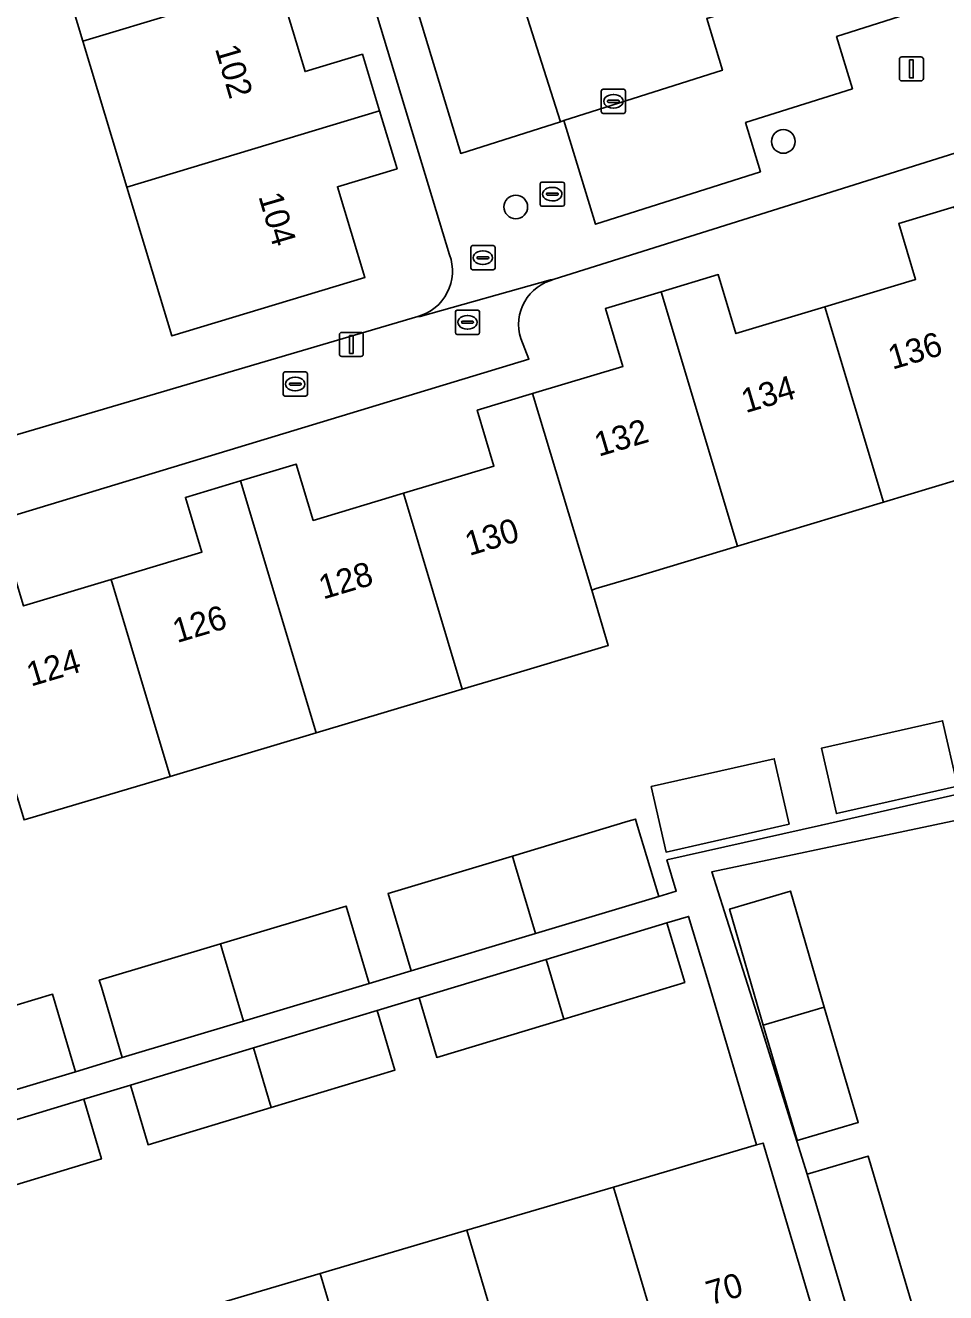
# Model space of a CAD drawing. Extents: x 158086 to 159499, y 382904 to 383981.
# Drawn here: x 159000.9 to 159039, y 383286 to 383338.4 of the extents above; entities that cross this region are included whole.
import ezdxf

# ---------------------------------------------------------------- set-up
doc = ezdxf.new("R2010")
doc.units = 0
for name, color, linetype in [('IMGEO_Boom', 7, 'Continuous'), ('IMGEO_Brandkraan', 7, 'Continuous'), ('IMGEO_Erf', 7, 'Continuous'), ('IMGEO_Kolk', 7, 'Continuous'), ('IMGEO_Lichtmast', 7, 'Continuous'), ('IMGEO_Pand', 7, 'Continuous'), ('IMGEO_Pand_nummerreeks', 7, 'Continuous'), ('IMGEO_Parkeervlak_open', 7, 'Continuous'), ('IMGEO_Rijbaan_lokaal_open', 7, 'Continuous'), ('IMGEO_Rioolput', 7, 'Continuous'), ('IMGEO_Voetpad_open', 7, 'Continuous')]:
    doc.layers.add(name, color=color, linetype=linetype)

msp = doc.modelspace()

# ---------------------------------------------------------------- linework, layer by layer
at = {"layer": 'IMGEO_Boom'}
for centre in [(159032.265, 383333.569), (159021.205, 383330.86)]:
    msp.add_circle(centre, 0.489, dxfattribs=at)
at = {"layer": 'IMGEO_Brandkraan'}
for p, q in [((159019.344, 383328.333), (159019.344, 383329.185)), ((159019.419, 383329.259), (159020.271, 383329.259)), ((159019.832, 383329.039), (159019.857, 383329.039)), ((159020.345, 383329.185), (159020.345, 383328.333)), ((159019.603, 383328.753), (159019.603, 383328.765)), ((159020.041, 383328.716), (159019.643, 383328.716)), ((159019.646, 383328.802), (159020.044, 383328.802)), ((159019.855, 383328.479), (159019.83, 383328.479)), ((159020.087, 383328.765), (159020.087, 383328.753)), ((159020.271, 383328.259), (159019.419, 383328.259))]:
    msp.add_line(p, q, dxfattribs=at)
for points in [[(159019.344, 383328.333), (159019.344, 383329.185)], [(159019.419, 383329.259), (159020.271, 383329.259)], [(159020.345, 383329.185), (159020.345, 383328.333)], [(159020.271, 383328.259), (159019.419, 383328.259)]]:
    msp.add_lwpolyline(points, dxfattribs=at)
for centre, radius, start, end in [((159019.421, 383329.183), 0.0765, 91.552, 178.448), ((159019.421, 383329.183), 0.0765, 91.552, 178.448), ((159020.269, 383329.183), 0.0765, 1.552, 88.448), ((159020.269, 383329.183), 0.0765, 1.552, 88.448), ((159019.643, 383328.762), 0.0403, 85.8775, 175.7526), ((159019.64, 383328.752), 0.0366, 178.938, 274.7102), ((159020.044, 383328.759), 0.043, 264.8664, 352.4533), ((159020.048, 383328.764), 0.0386, 1.7309, 96.639), ((159019.421, 383328.335), 0.0765, 181.552, 268.448), ((159019.421, 383328.335), 0.0765, 181.552, 268.448), ((159020.269, 383328.335), 0.0765, 271.552, 358.448), ((159020.269, 383328.335), 0.0765, 271.552, 358.448)]:
    msp.add_arc(centre, radius, start, end, dxfattribs=at)
for centre, major_axis, ratio, start_param, end_param in [((159019.831, 383328.759), (-0.387, 0.002), 0.722429, 4.712389, 7.853982), ((159019.856, 383328.759), (-0.39, 0.002), 0.717154, 1.570796, 4.712389)]:
    msp.add_ellipse(centre, major_axis=major_axis, ratio=ratio, start_param=start_param, end_param=end_param, dxfattribs=at)
at = {"layer": 'IMGEO_Erf'}
for points in [[(159018.469, 383328.884), (159013.198, 383346.277)], [(159011.377, 383340.154), (159012.492, 383336.455), (159014.866, 383337.171), (159015.571, 383334.833), (159016.294, 383332.437), (159013.833, 383331.695), (159014.967, 383327.936), (159006.983, 383325.528), (159005.539, 383330.315), (159005.128, 383331.678), (159003.306, 383337.717), (159001.485, 383343.755)], [(159043.991, 383334.543), (159022.796, 383327.867)], [(159000.857, 383314.36), (159004.471, 383315.449), (159008.228, 383316.58), (159007.546, 383318.846), (159009.825, 383319.533), (159012.13, 383320.227), (159012.831, 383317.898), (159016.559, 383319.02), (159020.303, 383320.147), (159019.609, 383322.45), (159021.901, 383323.14), (159025.632, 383324.264), (159024.91, 383326.66), (159027.215, 383327.354), (159029.571, 383328.063), (159030.305, 383325.626), (159033.982, 383326.733), (159037.729, 383327.862), (159037.034, 383330.17), (159039.322, 383330.859)], [(159000, 383321.274), (159017.16, 383326.327)], [(159021.407, 383325.422), (159021.744, 383324.56), (159000, 383317.964)], [(159042.442, 383320.47), (159036.408, 383318.653), (159030.375, 383316.836), (159026.122, 383315.556), (159024.532, 383315.077), (159024.341, 383315.019), (159025.029, 383312.729), (159020.433, 383311.35), (159018.99, 383310.923), (159012.953, 383309.118), (159006.914, 383307.315), (159000.876, 383305.514)], [(158996.924, 383296.759), (159002.055, 383298.302), (159003.004, 383295.101), (159004.937, 383295.683), (159004.075, 383298.591), (159003.988, 383298.883), (159008.994, 383300.388), (159014.195, 383301.951), (159015.143, 383298.751), (159016.873, 383299.272), (159015.925, 383302.471), (159021.064, 383304.016), (159025.855, 383305.457), (159026.15, 383305.545), (159026.238, 383305.254), (159027.115, 383302.351), (159027.84, 383302.569), (159027.452, 383303.856), (159033.839, 383305.3), (159039.775, 383306.642)], [(159007.057, 383284.969), (159013.121, 383286.757), (159019.186, 383288.544), (159025.25, 383290.331), (159031.154, 383292.072), (159029.163, 383298.825), (159028.346, 383301.526), (159027.447, 383301.254), (159028.192, 383298.792), (159023.191, 383297.28), (159017.935, 383295.69), (159017.204, 383298.155), (159015.475, 383297.631), (159016.205, 383295.167), (159011.087, 383293.619), (159006.004, 383292.081), (159005.274, 383294.545), (159003.342, 383293.96), (159004.072, 383291.497), (158998.984, 383289.958)]]:
    msp.add_lwpolyline(points, dxfattribs=at)
for points in [[(159039.459, 383306.904), (159034.461, 383305.774), (159033.848, 383308.483), (159038.847, 383309.614)], [(159032.505, 383305.331), (159027.416, 383304.18), (159026.803, 383306.89), (159031.892, 383308.041)], [(159044.609, 383293.569), (159043.31, 383299.742), (159041.986, 383306.034), (159037.28, 383305.043), (159029.305, 383303.365), (159029.831, 383301.708), (159031.261, 383297.206), (159033.249, 383290.87), (159035.77, 383291.614), (159037.587, 383285.455), (159037.432, 383285.409), (159035.066, 383284.711), (159035.886, 383282.01), (159035.966, 383281.809), (159046.645, 383284.291), (159057.17, 383286.552), (159055.713, 383293.42), (159053.294, 383292.911), (159054.117, 383289.001), (159045.933, 383287.279), (159044.903, 383292.172)], [(159033.953, 383297.773), (159035.36, 383293.005), (159032.839, 383292.261), (159031.432, 383297.029), (159030.039, 383301.824), (159032.56, 383302.568)]]:
    msp.add_lwpolyline(points, close=True, dxfattribs=at)
for centre, radius, start, end in [((159016.621, 383328.216), 1.965, 285.9178, 19.8639), ((159023.245, 383325.995), 1.925, 103.4784, 197.3199)]:
    msp.add_arc(centre, radius, start, end, dxfattribs=at)
at = {"layer": 'IMGEO_Kolk'}
for p, q in [((159024.814, 383335.728), (159025.666, 383335.728)), ((159024.739, 383334.802), (159024.739, 383335.654)), ((159024.998, 383335.222), (159024.998, 383335.234)), ((159025.436, 383335.185), (159025.038, 383335.185)), ((159025.041, 383335.271), (159025.439, 383335.271)), ((159025.227, 383335.508), (159025.252, 383335.508)), ((159025.482, 383335.234), (159025.482, 383335.222)), ((159025.74, 383335.654), (159025.74, 383334.802)), ((159025.666, 383334.728), (159024.814, 383334.728)), ((159025.25, 383334.948), (159025.225, 383334.948)), ((159011.587, 383323.109), (159011.587, 383323.961)), ((159011.662, 383324.035), (159012.514, 383324.035)), ((159012.075, 383323.815), (159012.1, 383323.815)), ((159012.588, 383323.961), (159012.588, 383323.109)), ((159011.846, 383323.529), (159011.846, 383323.541)), ((159012.284, 383323.492), (159011.886, 383323.492)), ((159011.889, 383323.578), (159012.287, 383323.578)), ((159012.098, 383323.255), (159012.073, 383323.255)), ((159012.33, 383323.541), (159012.33, 383323.529)), ((159012.514, 383323.035), (159011.662, 383323.035))]:
    msp.add_line(p, q, dxfattribs=at)
for points in [[(159024.814, 383335.728), (159025.666, 383335.728)], [(159024.739, 383334.802), (159024.739, 383335.654)], [(159025.74, 383335.654), (159025.74, 383334.802)], [(159025.666, 383334.728), (159024.814, 383334.728)], [(159011.587, 383323.109), (159011.587, 383323.961)], [(159011.662, 383324.035), (159012.514, 383324.035)], [(159012.588, 383323.961), (159012.588, 383323.109)], [(159012.514, 383323.035), (159011.662, 383323.035)]]:
    msp.add_lwpolyline(points, dxfattribs=at)
for centre, radius, start, end in [((159024.816, 383335.652), 0.0765, 91.552, 178.448), ((159024.816, 383335.652), 0.0765, 91.552, 178.448), ((159025.664, 383335.652), 0.0765, 1.552, 88.448), ((159025.664, 383335.652), 0.0765, 1.552, 88.448), ((159025.038, 383335.231), 0.0403, 85.8775, 175.7526), ((159025.035, 383335.221), 0.0366, 178.938, 274.7102), ((159025.439, 383335.228), 0.043, 264.8664, 352.4533), ((159025.443, 383335.233), 0.0386, 1.7309, 96.639), ((159024.816, 383334.804), 0.0765, 181.552, 268.448), ((159024.816, 383334.804), 0.0765, 181.552, 268.448), ((159025.664, 383334.804), 0.0765, 271.552, 358.448), ((159025.664, 383334.804), 0.0765, 271.552, 358.448), ((159011.664, 383323.959), 0.0765, 91.552, 178.448), ((159011.664, 383323.959), 0.0765, 91.552, 178.448), ((159012.512, 383323.959), 0.0765, 1.552, 88.448), ((159012.512, 383323.959), 0.0765, 1.552, 88.448), ((159011.886, 383323.538), 0.0403, 85.8775, 175.7526), ((159011.883, 383323.528), 0.0366, 178.938, 274.7102), ((159012.287, 383323.535), 0.043, 264.8664, 352.4533), ((159012.291, 383323.54), 0.0386, 1.7309, 96.639), ((159011.664, 383323.111), 0.0765, 181.552, 268.448), ((159011.664, 383323.111), 0.0765, 181.552, 268.448), ((159012.512, 383323.111), 0.0765, 271.552, 358.448), ((159012.512, 383323.111), 0.0765, 271.552, 358.448)]:
    msp.add_arc(centre, radius, start, end, dxfattribs=at)
for centre, major_axis, ratio, start_param, end_param in [((159025.226, 383335.228), (-0.387, 0.002), 0.722429, 4.712389, 7.853982), ((159025.251, 383335.228), (-0.39, 0.002), 0.717154, 1.570796, 4.712389), ((159012.074, 383323.535), (-0.387, 0.002), 0.722429, 4.712389, 7.853982), ((159012.099, 383323.535), (-0.39, 0.002), 0.717154, 1.570796, 4.712389)]:
    msp.add_ellipse(centre, major_axis=major_axis, ratio=ratio, start_param=start_param, end_param=end_param, dxfattribs=at)
at = {"layer": 'IMGEO_Lichtmast'}
for p, q in [((159037.062, 383336.168), (159037.062, 383336.968)), ((159037.062, 383336.968), (159037.062, 383336.168)), ((159037.162, 383337.068), (159037.952, 383337.068)), ((159037.952, 383337.068), (159037.162, 383337.068)), ((159038.052, 383336.968), (159038.052, 383336.168)), ((159038.052, 383336.168), (159038.052, 383336.968)), ((159037.952, 383336.068), (159037.162, 383336.068)), ((159037.162, 383336.068), (159037.952, 383336.068)), ((159013.911, 383324.775), (159013.911, 383325.575)), ((159013.911, 383325.575), (159013.911, 383324.775)), ((159014.011, 383325.675), (159014.801, 383325.675)), ((159014.801, 383325.675), (159014.011, 383325.675)), ((159014.901, 383325.575), (159014.901, 383324.775)), ((159014.901, 383324.775), (159014.901, 383325.575)), ((159014.801, 383324.675), (159014.011, 383324.675)), ((159014.011, 383324.675), (159014.801, 383324.675))]:
    msp.add_line(p, q, dxfattribs=at)
for points in [[(159037.482, 383336.943), (159037.632, 383336.943), (159037.632, 383336.193), (159037.482, 383336.193), (159037.482, 383336.943)], [(159014.331, 383325.55), (159014.481, 383325.55), (159014.481, 383324.8), (159014.331, 383324.8), (159014.331, 383325.55)]]:
    msp.add_lwpolyline(points, dxfattribs=at)
for centre, start, end in [((159037.162, 383336.968), 90, 180), ((159037.162, 383336.968), 90, 180), ((159037.952, 383336.968), 0, 90), ((159037.952, 383336.968), 360, 90), ((159037.162, 383336.168), 180, 270), ((159037.162, 383336.168), 180, 270), ((159037.952, 383336.168), 270, 0), ((159037.952, 383336.168), 270, 0), ((159014.011, 383325.575), 90, 180), ((159014.011, 383325.575), 90, 180), ((159014.801, 383325.575), 0, 90), ((159014.801, 383325.575), 360, 90), ((159014.011, 383324.775), 180, 270), ((159014.011, 383324.775), 180, 270), ((159014.801, 383324.775), 270, 0), ((159014.801, 383324.775), 270, 0)]:
    msp.add_arc(centre, 0.1, start, end, dxfattribs=at)
at = {"layer": 'IMGEO_Pand'}
for points in [[(159010.281, 383343.787), (159012.639, 383344.499), (159011.913, 383346.905), (159004.17, 383344.566), (159003.959, 383344.502), (159001.485, 383343.755), (159003.306, 383337.717), (159011.377, 383340.154)], [(159005.128, 383331.678), (159015.571, 383334.833), (159014.866, 383337.171), (159012.492, 383336.455), (159011.377, 383340.154), (159003.306, 383337.717)], [(159005.128, 383331.678), (159005.539, 383330.315), (159006.983, 383325.528), (159014.967, 383327.936), (159013.833, 383331.695), (159016.294, 383332.437), (159015.571, 383334.833)], [(159042.442, 383320.47), (159039.322, 383330.859), (159037.034, 383330.17), (159037.729, 383327.862), (159033.982, 383326.733), (159036.408, 383318.653)], [(159030.375, 383316.836), (159036.408, 383318.653), (159033.982, 383326.733), (159030.305, 383325.626), (159029.571, 383328.063), (159027.215, 383327.354)], [(159027.215, 383327.354), (159024.91, 383326.66), (159025.632, 383324.264), (159021.901, 383323.14), (159024.341, 383315.019), (159024.532, 383315.077), (159026.122, 383315.556), (159030.375, 383316.836)], [(159021.901, 383323.14), (159019.609, 383322.45), (159020.303, 383320.147), (159016.559, 383319.02), (159018.99, 383310.923), (159020.433, 383311.35), (159025.029, 383312.729), (159024.341, 383315.019)], [(159018.99, 383310.923), (159016.559, 383319.02), (159012.831, 383317.898), (159012.13, 383320.227), (159009.825, 383319.533), (159012.953, 383309.118)], [(159004.471, 383315.449), (159006.914, 383307.315), (159012.953, 383309.118), (159009.825, 383319.533), (159007.546, 383318.846), (159008.228, 383316.58)], [(159004.471, 383315.449), (159000.857, 383314.36), (159000.178, 383316.613), (159000, 383316.56), (158997.758, 383315.894), (159000, 383308.43), (159000.876, 383305.514), (159006.914, 383307.315)], [(159039.459, 383306.904), (159038.847, 383309.614), (159033.848, 383308.483), (159034.461, 383305.774)], [(159032.505, 383305.331), (159031.892, 383308.041), (159026.803, 383306.89), (159027.416, 383304.18)], [(159021.064, 383304.016), (159021.151, 383303.725), (159022.023, 383300.82), (159027.115, 383302.351), (159026.238, 383305.254), (159026.15, 383305.545), (159025.855, 383305.457)], [(159021.064, 383304.016), (159015.925, 383302.471), (159016.873, 383299.272), (159022.023, 383300.82), (159021.151, 383303.725)], [(159031.432, 383297.029), (159033.953, 383297.773), (159032.56, 383302.568), (159030.039, 383301.824)], [(159008.994, 383300.388), (159009.082, 383300.096), (159009.955, 383297.192), (159015.143, 383298.751), (159014.195, 383301.951)], [(159027.447, 383301.254), (159022.46, 383299.745), (159023.191, 383297.28), (159028.192, 383298.792)], [(159008.994, 383300.388), (159003.988, 383298.883), (159004.075, 383298.591), (159004.937, 383295.683), (159009.955, 383297.192), (159009.082, 383300.096)], [(159022.46, 383299.745), (159017.204, 383298.155), (159017.935, 383295.69), (159023.191, 383297.28)], [(158996.924, 383296.759), (158997.012, 383296.467), (158997.884, 383293.562), (159003.004, 383295.101), (159002.055, 383298.302)], [(159015.475, 383297.631), (159010.357, 383296.083), (159011.087, 383293.619), (159016.205, 383295.167)], [(159033.953, 383297.773), (159031.432, 383297.029), (159032.839, 383292.261), (159035.36, 383293.005)], [(159010.357, 383296.083), (159005.274, 383294.545), (159006.004, 383292.081), (159011.087, 383293.619)], [(159003.342, 383293.96), (158998.254, 383292.42), (158998.984, 383289.958), (159004.072, 383291.497)], [(159033.072, 383286.614), (159031.43, 383292.153), (159031.154, 383292.072), (159025.25, 383290.331), (159027.623, 383282.323), (159031.138, 383283.365), (159031.831, 383281.03), (159034.494, 383281.82)], [(159033.249, 383290.87), (159033.606, 383289.662), (159035.066, 383284.711), (159037.432, 383285.409), (159037.587, 383285.455), (159035.77, 383291.614)], [(159027.623, 383282.323), (159025.25, 383290.331), (159019.186, 383288.544), (159022.247, 383278.217), (159024.468, 383278.876), (159023.784, 383281.184)], [(159013.121, 383286.757), (159015.511, 383278.694), (159019.106, 383279.76), (159019.781, 383277.486), (159022.247, 383278.217), (159019.186, 383288.544)], [(159007.057, 383284.969), (159010.147, 383274.544), (159012.448, 383275.227), (159011.751, 383277.579), (159015.511, 383278.694), (159013.121, 383286.757)]]:
    msp.add_lwpolyline(points, close=True, dxfattribs=at)
at = {"layer": 'IMGEO_Parkeervlak_open'}
for points in [[(159020.682, 383350.725), (159016.564, 383349.416), (159017.901, 383345.003), (159015.541, 383344.253), (159018.928, 383333.075), (159023.051, 383334.385), (159019.568, 383345.35), (159022.131, 383346.164)], [(159034.468, 383337.908), (159038.766, 383339.273), (159037.526, 383343.364), (159033.139, 383342.034), (159033.737, 383340.06), (159029.096, 383338.653), (159029.745, 383336.511), (159023.197, 383334.431), (159024.496, 383330.145), (159031.319, 383332.314), (159030.703, 383334.346), (159035.122, 383335.75)]]:
    msp.add_lwpolyline(points, close=True, dxfattribs=at)
at = {"layer": 'IMGEO_Rijbaan_lokaal_open'}
msp.add_lwpolyline([(159030.333, 383350.716), (159030.073, 383351.61), (159028.004, 383351.008), (159027.453, 383352.722), (159027.425, 383352.995), (159020.871, 383350.912), (159020.645, 383350.841), (159020.682, 383350.725), (159022.131, 383346.164), (159019.568, 383345.35), (159023.051, 383334.385), (159023.197, 383334.431), (159029.745, 383336.511), (159029.096, 383338.653), (159033.737, 383340.06), (159033.139, 383342.034), (159037.526, 383343.364), (159036.412, 383347.04)], dxfattribs=at)
at = {"layer": 'IMGEO_Rioolput'}
for p, q in [((159022.212, 383330.964), (159022.212, 383331.816)), ((159022.287, 383331.89), (159023.139, 383331.89)), ((159022.7, 383331.67), (159022.725, 383331.67)), ((159023.213, 383331.816), (159023.213, 383330.964)), ((159022.471, 383331.384), (159022.471, 383331.396)), ((159022.909, 383331.347), (159022.511, 383331.347)), ((159022.514, 383331.433), (159022.912, 383331.433)), ((159022.723, 383331.11), (159022.698, 383331.11)), ((159022.955, 383331.396), (159022.955, 383331.384)), ((159023.139, 383330.89), (159022.287, 383330.89)), ((159018.708, 383325.665), (159018.708, 383326.517)), ((159018.783, 383326.591), (159019.635, 383326.591)), ((159019.196, 383326.371), (159019.221, 383326.371)), ((159019.709, 383326.517), (159019.709, 383325.665)), ((159018.967, 383326.085), (159018.967, 383326.097)), ((159019.405, 383326.048), (159019.007, 383326.048)), ((159019.01, 383326.134), (159019.408, 383326.134)), ((159019.219, 383325.811), (159019.194, 383325.811)), ((159019.451, 383326.097), (159019.451, 383326.085)), ((159019.635, 383325.591), (159018.783, 383325.591))]:
    msp.add_line(p, q, dxfattribs=at)
for points in [[(159022.212, 383330.964), (159022.212, 383331.816)], [(159022.287, 383331.89), (159023.139, 383331.89)], [(159023.213, 383331.816), (159023.213, 383330.964)], [(159023.139, 383330.89), (159022.287, 383330.89)], [(159018.708, 383325.665), (159018.708, 383326.517)], [(159018.783, 383326.591), (159019.635, 383326.591)], [(159019.709, 383326.517), (159019.709, 383325.665)], [(159019.635, 383325.591), (159018.783, 383325.591)]]:
    msp.add_lwpolyline(points, dxfattribs=at)
for centre, radius, start, end in [((159022.289, 383331.814), 0.0765, 91.552, 178.448), ((159022.289, 383331.814), 0.0765, 91.552, 178.448), ((159023.137, 383331.814), 0.0765, 1.552, 88.448), ((159023.137, 383331.814), 0.0765, 1.552, 88.448), ((159022.511, 383331.393), 0.0403, 85.8775, 175.7526), ((159022.508, 383331.383), 0.0366, 178.938, 274.7102), ((159022.912, 383331.39), 0.043, 264.8664, 352.4533), ((159022.916, 383331.395), 0.0386, 1.7309, 96.639), ((159022.289, 383330.966), 0.0765, 181.552, 268.448), ((159022.289, 383330.966), 0.0765, 181.552, 268.448), ((159023.137, 383330.966), 0.0765, 271.552, 358.448), ((159023.137, 383330.966), 0.0765, 271.552, 358.448), ((159018.785, 383326.515), 0.0765, 91.552, 178.448), ((159018.785, 383326.515), 0.0765, 91.552, 178.448), ((159019.633, 383326.515), 0.0765, 1.552, 88.448), ((159019.633, 383326.515), 0.0765, 1.552, 88.448), ((159019.007, 383326.094), 0.0403, 85.8775, 175.7526), ((159019.004, 383326.084), 0.0366, 178.938, 274.7102), ((159019.408, 383326.091), 0.043, 264.8664, 352.4533), ((159019.412, 383326.096), 0.0386, 1.7309, 96.639), ((159018.785, 383325.667), 0.0765, 181.552, 268.448), ((159018.785, 383325.667), 0.0765, 181.552, 268.448), ((159019.633, 383325.667), 0.0765, 271.552, 358.448), ((159019.633, 383325.667), 0.0765, 271.552, 358.448)]:
    msp.add_arc(centre, radius, start, end, dxfattribs=at)
for centre, major_axis, ratio, start_param, end_param in [((159022.699, 383331.39), (-0.387, 0.002), 0.722429, 4.712389, 7.853982), ((159022.724, 383331.39), (-0.39, 0.002), 0.717154, 1.570796, 4.712389), ((159019.195, 383326.091), (-0.387, 0.002), 0.722429, 4.712389, 7.853982), ((159019.22, 383326.091), (-0.39, 0.002), 0.717154, 1.570796, 4.712389)]:
    msp.add_ellipse(centre, major_axis=major_axis, ratio=ratio, start_param=start_param, end_param=end_param, dxfattribs=at)
at = {"layer": 'IMGEO_Voetpad_open'}
for points in [[(159032.623, 383350.117), (159033.466, 383350.886), (159036.898, 383348.065), (159036.412, 383347.04), (159037.526, 383343.364), (159038.766, 383339.273), (159034.468, 383337.908), (159035.122, 383335.75), (159030.703, 383334.346), (159031.319, 383332.314), (159024.496, 383330.145), (159023.197, 383334.431), (159023.051, 383334.385), (159018.928, 383333.075), (159015.541, 383344.253), (159017.901, 383345.003), (159016.564, 383349.416), (159020.682, 383350.725), (159020.645, 383350.841), (159019.207, 383355.366), (159019.493, 383355.457), (159026.225, 383357.596)], [(159013.198, 383346.277), (159018.469, 383328.884)], [(159017.16, 383326.327), (159017.249, 383326.334), (159022.637, 383327.847), (159022.796, 383327.867), (159043.991, 383334.543)], [(159022.796, 383327.867), (159022.637, 383327.847), (159017.249, 383326.334), (159017.16, 383326.327), (159000, 383321.274)], [(159021.744, 383324.56), (159021.407, 383325.422)], [(158977.706, 383311.453), (158979.137, 383311.871), (159000, 383317.964), (159021.744, 383324.56)], [(159039.775, 383306.642), (159033.839, 383305.3), (159027.452, 383303.856), (159027.84, 383302.569), (159027.115, 383302.351), (159022.023, 383300.82), (159016.873, 383299.272), (159015.143, 383298.751), (159009.955, 383297.192), (159004.937, 383295.683), (159003.004, 383295.101), (158997.884, 383293.562)], [(159035.066, 383284.711), (159033.606, 383289.662), (159033.249, 383290.87), (159031.261, 383297.206), (159029.831, 383301.708), (159029.305, 383303.365), (159037.28, 383305.043), (159041.986, 383306.034)], [(158988.752, 383279.573), (158986.825, 383286.014), (158986.752, 383286.257), (158986.016, 383288.718), (158986.173, 383288.765), (158991.111, 383290.259), (158993.058, 383290.848), (158998.254, 383292.42), (159003.342, 383293.96), (159005.274, 383294.545), (159010.357, 383296.083), (159015.475, 383297.631), (159017.204, 383298.155), (159022.46, 383299.745), (159027.447, 383301.254), (159028.346, 383301.526), (159029.163, 383298.825), (159031.154, 383292.072), (159031.43, 383292.153), (159033.072, 383286.614), (159034.494, 383281.82)]]:
    msp.add_lwpolyline(points, dxfattribs=at)
for centre, radius, start, end in [((159016.621, 383328.216), 1.965, 285.9178, 19.8639), ((159023.245, 383325.995), 1.925, 103.4784, 197.3199)]:
    msp.add_arc(centre, radius, start, end, dxfattribs=at)

# ---------------------------------------------------------------- texts
at = {"layer": 'IMGEO_Pand_nummerreeks'}
for s, rotation, p in [('102', 286.3786, (159008.763, 383337.412)), ('104', 286.3786, (159010.559, 383331.301)), ('136', 16.5129, (159036.774, 383324.128)), ('134', 16.5129, (159030.704, 383322.329)), ('132', 16.5126, (159024.632, 383320.529)), ('130', 16.6043, (159019.282, 383316.425)), ('128', 16.6016, (159013.242, 383314.624)), ('126', 16.6016, (159007.199, 383312.823)), ('124', 16.6016, (159001.16, 383311.022)), ('70', 16.5012, (159029.249, 383285.435))]:
    msp.add_text(s, height=1, rotation=rotation, dxfattribs=at).set_placement(p)

doc.saveas('drawing.dxf')
